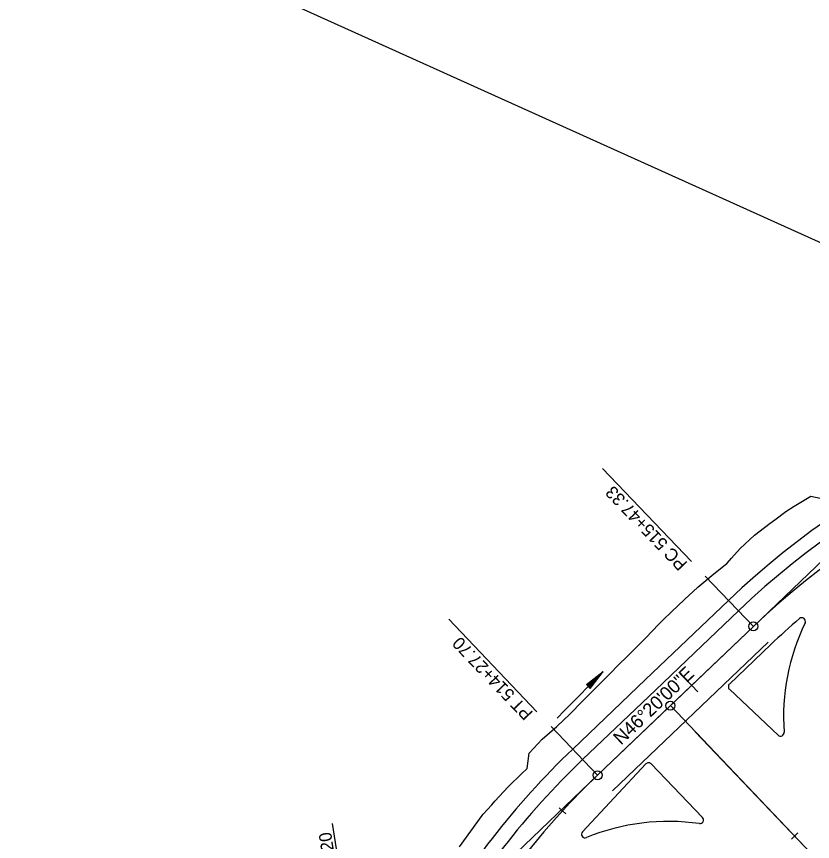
# Model space of a CAD drawing. Extents: x 1300404 to 1323571, y 234004 to 252077.
# Drawn here: x 1309788.6 to 1310230.7, y 241590.4 to 242048.3 of the extents above; entities that cross this region are included whole.
import ezdxf

# ---------------------------------------------------------------- set-up
doc = ezdxf.new("R2010")
doc.units = 0
for name, color, linetype in [('R_Const Limits', 7, 'Continuous'), ('R_Draft', 7, 'Continuous'), ('R_Flooplain', 7, 'Continuous'), ('R_Flow Arrows', 7, 'Continuous'), ('R_Horz Alg Annot', 7, 'Continuous'), ('R_Horz Alg Annot Leader', 7, 'Continuous'), ('R_Horz Alg Major Ticks', 7, 'Continuous'), ('R_Horz Alg Minor Ticks', 7, 'Continuous'), ('R_Horz Alg Tangents', 7, 'Continuous'), ('R_Horz Alg Tangents Text', 7, 'Continuous'), ('R_Lane Edge', 7, 'Continuous'), ('R_Proposed', 7, 'Continuous'), ('R_Shoulder', 7, 'Continuous')]:
    doc.layers.add(name, color=color, linetype=linetype)

msp = doc.modelspace()

# ---------------------------------------------------------------- linework, layer by layer
at = {"layer": 'R_Const Limits'}
msp.add_lwpolyline([(1310034.63, 241587.39), (1310040.94, 241596.08), (1310047.22, 241604.8), (1310047.82, 241605.49), (1310052.53, 241610.81), (1310054.36, 241612.83), (1310061.72, 241620.66), (1310069.37, 241628.19), (1310072.05, 241630.76), (1310072.17, 241630.88), (1310073.27, 241639.31), (1310080.64, 241647.24), (1310088.79, 241654.11), (1310095.92, 241661.13), (1310102.96, 241668.23), (1310105.51, 241670.81), (1310106.93, 241672.21), (1310110.06, 241675.28), (1310117.08, 241682.4), (1310124.13, 241689.5), (1310126.73, 241692.01), (1310126.73, 241692.02), (1310131.29, 241696.48), (1310138.32, 241703.6), (1310145.21, 241710.87), (1310146.37, 241712), (1310147.8, 241713.4), (1310152.44, 241717.78), (1310159.67, 241724.68), (1310166.96, 241731.53), (1310174.88, 241738.04), (1310183.35, 241744.83), (1310185.83, 241747.69), (1310190.62, 241752.98), (1310198.51, 241760.47), (1310204, 241764.69), (1310207.15, 241767.07), (1310209.75, 241769), (1310215.91, 241773.49), (1310220.48, 241776.44), (1310223.27, 241778.13), (1310224.2, 241778.69), (1310225.13, 241779.25), (1310229.82, 241782.01), (1310237.51, 241780.3)], dxfattribs=at)
at = {"layer": 'R_Draft'}
msp.add_line((1310119.62, 241618.48), (1310206.15, 241701.08), dxfattribs=at)
at = {"layer": 'R_Flooplain'}
msp.add_lwpolyline([(1308850.44, 242983.42), (1308921.9, 242863.68), (1309009.78, 242685.04), (1309044.07, 242596.21), (1309055.9, 242542.38), (1309352.07, 242367.77), (1309503.16, 242292.41), (1309669.46, 242230.8), (1309815.49, 242150.85), (1309936.66, 242057.64), (1310419.39, 241839.75), (1310733.16, 241727.16), (1311043.67, 241597.79), (1311103.17, 241577.86), (1311152.77, 241553.58), (1311178, 241525.7), (1311328.48, 241486.66), (1311553.07, 241380.98), (1311870.34, 241289.99), (1312137.52, 241213.62), (1312460.11, 241035.25), (1312721.15, 240884.18), (1312883.23, 240786.49)], dxfattribs=at)
at = {"layer": 'R_Flow Arrows'}
for p, q in [((1310105.16, 241677.48), (1310114.51, 241684.75)), ((1310107.31, 241675.34), (1310114.51, 241684.75)), ((1310105.16, 241677.48), (1310107.31, 241675.34))]:
    msp.add_line(p, q, dxfattribs=at)
for points in [[(1310088.82, 241658.84), (1310092.86, 241662.94), (1310114.51, 241684.75)], [(1310105.37, 241677.27), (1310107.03, 241678.94)], [(1310105.59, 241677.05), (1310108.9, 241680.39)], [(1310105.8, 241676.84), (1310110.18, 241681.25), (1310110.77, 241681.84)], [(1310106.02, 241676.62), (1310110.4, 241681.04), (1310112.65, 241683.29)], [(1310106.45, 241676.2), (1310110.83, 241680.61), (1310113.08, 241682.86)], [(1310106.67, 241675.98), (1310111.05, 241680.39), (1310111.63, 241680.98)], [(1310106.88, 241675.77), (1310110.19, 241679.1)], [(1310107.1, 241675.55), (1310108.75, 241677.22)]]:
    msp.add_lwpolyline(points, dxfattribs=at)
at = {"layer": 'R_Horz Alg Annot Leader'}
for points in [[(1310163.47, 241745.8), (1310114.16, 241797.46)], [(1310163.47, 241745.8), (1310114.16, 241797.46)], [(1310197.87, 241709.76), (1310171.2, 241737.69)], [(1310197.87, 241709.76), (1310171.2, 241737.69)], [(1310077.69, 241662.41), (1310028.75, 241713.69)], [(1310077.69, 241662.41), (1310028.75, 241713.69)], [(1310111.34, 241627.16), (1310085.5, 241654.23)], [(1310111.34, 241627.16), (1310085.5, 241654.23)], [(1309975.76, 241526.56), (1309964.09, 241600.31)]]:
    msp.add_lwpolyline(points, dxfattribs=at)
at = {"layer": 'R_Horz Alg Major Ticks'}
for points in [[(1310160.18, 241680.7), (1310167.09, 241673.46)], [(1310160.18, 241680.7), (1310167.09, 241673.46)], [(1310155.4, 241669.22), (1310148.17, 241662.32)], [(1310155.4, 241669.22), (1310148.17, 241662.32)]]:
    msp.add_lwpolyline(points, dxfattribs=at)
at = {"layer": 'R_Horz Alg Minor Ticks'}
for points in [[(1310090.09, 241609.1), (1310093.76, 241605.71)], [(1310090.09, 241609.1), (1310093.76, 241605.71)], [(1310222.64, 241595.16), (1310219.02, 241591.71)], [(1310222.64, 241595.16), (1310219.02, 241591.71)]]:
    msp.add_lwpolyline(points, dxfattribs=at)
at = {"layer": 'R_Horz Alg Tangents'}
for p, q in [((1310197.87, 241709.76), (1310313.6, 241820.22)), ((1310197.87, 241709.76), (1310313.6, 241820.22)), ((1309979.72, 241501.54), (1310111.34, 241627.16)), ((1309979.72, 241501.54), (1310111.34, 241627.16))]:
    msp.add_line(p, q, dxfattribs=at)
at = {"layer": 'R_Lane Edge'}
for p, q in [((1310165.2, 241695.16), (1310189.58, 241718.44)), ((1310184.6, 241677.73), (1310207.53, 241699.63)), ((1310143.5, 241674.45), (1310165.2, 241695.16)), ((1310103.05, 241635.84), (1310143.5, 241674.45)), ((1310211.61, 241649.44), (1310184.61, 241674.83)), ((1310102.94, 241595.75), (1310138.22, 241633.47)), ((1310141.13, 241633.48), (1310169.62, 241603.64))]:
    msp.add_line(p, q, dxfattribs=at)
for centre, radius, start, end in [((1310496.44, 241396.96), 444.42, 93.0604, 133.6667), ((1310496.44, 241396.96), 418.42, 130.7161, 133.6667), ((1310334.67, 241659.55), 120, 154.2341, 184.0647), ((1310224.8, 241712.58), 2, 334.2336, 130.7163), ((1310185.98, 241676.29), 2, 133.6667, 226.7602), ((1310212.98, 241650.9), 2, 226.7602, 4.0647), ((1310409.91, 241314.36), 444.42, 133.6667, 150.5872), ((1310139.68, 241632.1), 2, 43.6667, 136.9114), ((1310150.71, 241481.51), 120, 81.7713, 112.3053), ((1310168.17, 241602.26), 2, 261.7713, 43.6667), ((1310104.4, 241594.38), 2, 136.9114, 292.3053)]:
    msp.add_arc(centre, radius, start, end, dxfattribs=at)
at = {"layer": 'R_Proposed'}
for p, q in [((1310111.34, 241627.16), (1310197.87, 241709.76)), ((1310111.34, 241627.16), (1310197.87, 241709.76)), ((1310111.34, 241627.16), (1310197.87, 241709.76)), ((1310111.34, 241627.16), (1310197.87, 241709.76)), ((1310111.34, 241627.16), (1310197.87, 241709.76)), ((1310111.34, 241627.16), (1310197.87, 241709.76)), ((1310151.78, 241665.77), (1310197.87, 241709.76)), ((1310151.78, 241665.77), (1310197.87, 241709.76)), ((1310111.34, 241627.16), (1310151.78, 241665.77)), ((1310111.34, 241627.16), (1310151.78, 241665.77)), ((1310151.78, 241665.77), (1311952.58, 239779.15)), ((1310151.78, 241665.77), (1311952.58, 239779.15)), ((1310165.59, 241651.3), (1311952.63, 239779.09)), ((1310165.59, 241651.3), (1311952.63, 239779.09)), ((1310165.59, 241651.3), (1311952.63, 239779.09)), ((1310165.59, 241651.3), (1311952.63, 239779.09))]:
    msp.add_line(p, q, dxfattribs=at)
for centre in [(1310197.87, 241709.76), (1310197.87, 241709.76), (1310151.78, 241665.77), (1310151.78, 241665.77), (1310111.34, 241627.16), (1310111.34, 241627.16)]:
    msp.add_circle(centre, 2.5, dxfattribs=at)
for centre, start, end in [((1310496.44, 241396.96), 93.0604, 133.6667), ((1310496.44, 241396.96), 93.0604, 133.6667), ((1310409.91, 241314.36), 133.6667, 179.305)]:
    msp.add_arc(centre, 432.42, start, end, dxfattribs=at)
at = {"layer": 'R_Shoulder'}
for p, q in [((1310137.98, 241680.24), (1310184.06, 241724.22)), ((1310097.53, 241641.63), (1310137.98, 241680.24))]:
    msp.add_line(p, q, dxfattribs=at)
for centre, start, end in [((1310496.44, 241396.96), 93.0604, 133.6667), ((1310496.44, 241396.96), 93.0604, 133.6667), ((1310496.44, 241396.96), 93.0604, 133.6667), ((1310409.91, 241314.36), 133.6667, 150.5871)]:
    msp.add_arc(centre, 452.42, start, end, dxfattribs=at)

# ---------------------------------------------------------------- texts
at = {"layer": 'R_Horz Alg Annot'}
for s, rotation, p in [('PC 515+47.33', 133.6667, (1310161.65, 241744.86)), ('PC 515+47.33', 133.6667, (1310161.65, 241744.86)), ('PT 514+27.70', 133.6667, (1310075.9, 241661.88)), ('PT 514+27.70', 133.6667, (1310075.9, 241661.88)), ('PI 512+65.20', 98.9937, (1309972.01, 241540.67))]:
    msp.add_text(s, height=7, rotation=rotation, dxfattribs=at).set_placement(p)
at = {"layer": 'R_Horz Alg Tangents Text'}
msp.add_text('N46%%d20\'00"E', height=7.5, rotation=43.6667, dxfattribs=at).set_placement((1310124.44, 241643.51))
msp.add_text('N46%%d20\'00"E', height=7.5, rotation=43.6667, dxfattribs=at).set_placement((1310124.44, 241643.51))

doc.saveas('drawing.dxf')
